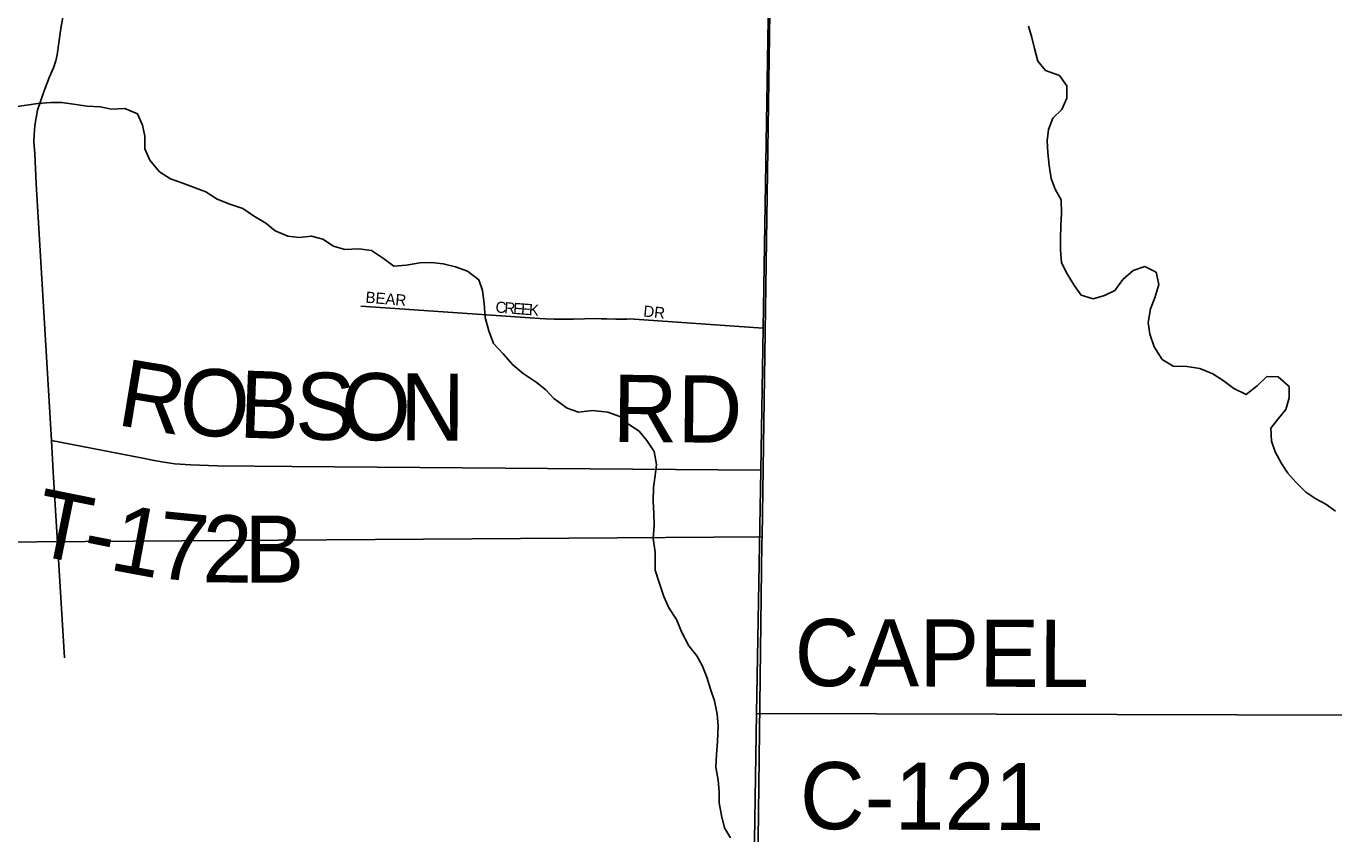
# Model space of a CAD drawing. Extents: x 1857828 to 2277390, y 930619 to 1324581.
# Drawn here: x 2083406 to 2089250, y 1203140 to 1206749 of the extents above; entities that cross this region are included whole.
import ezdxf

# ---------------------------------------------------------------- set-up
doc = ezdxf.new("R2010")
doc.units = 0
for name, color, linetype in [('GM_X_County_Road', 7, 'Continuous'), ('GM_X_County_Road_Text', 7, 'Continuous'), ('GM_X_Minor_River', 7, 'Continuous'), ('GM_X_Section', 7, 'Continuous'), ('GM_X_State_Route', 7, 'Continuous'), ('GM_X_Township', 7, 'Continuous'), ('GM_X_Township_Road', 7, 'Continuous'), ('GM_X_Township_Road_Text', 7, 'Continuous'), ('GM_X_Township_Subdivision', 7, 'Continuous'), ('GM_X_Township_Subdivision_Text', 7, 'Continuous')]:
    doc.layers.add(name, color=color, linetype=linetype)

msp = doc.modelspace()

# ---------------------------------------------------------------- linework, layer by layer
at = {"layer": 'GM_X_County_Road'}
msp.add_lwpolyline([(2086670.6, 1203677.2), (2089351.8, 1203670.1), (2089429.9, 1203670.6), (2089461.9, 1203670.8), (2089487.9, 1203669), (2089520, 1203663.1), (2089554.1, 1203653.3), (2089600.2, 1203635.6), (2089698.6, 1203592), (2089987.7, 1203467.4), (2090027.8, 1203451.6), (2090057.9, 1203437.8), (2090090, 1203427.9), (2090118.1, 1203420.1), (2090154.2, 1203406.3), (2090212.3, 1203402.6), (2090294.4, 1203401.1), (2090578.8, 1203394.9), (2091910.6, 1203369)], dxfattribs=at)
at = {"layer": 'GM_X_Minor_River'}
for points in [[(2089257.6, 1204581.6), (2089213.3, 1204613.4), (2089169.1, 1204637.3), (2089124.8, 1204667.1), (2089080.4, 1204711.1), (2089044.1, 1204751), (2089015.8, 1204795.1), (2088987.4, 1204847.1), (2088971.1, 1204895.2), (2088968.8, 1204953.5), (2089000.7, 1204993.9), (2089034.5, 1205036.3), (2089050.3, 1205088.6), (2089050, 1205138.8), (2089001.6, 1205182.7), (2088949.5, 1205184.4), (2088907.6, 1205142), (2088857.7, 1205103.5), (2088803.4, 1205129.3), (2088755.1, 1205165.2), (2088708.8, 1205195), (2088650.5, 1205218.8), (2088592.3, 1205228.5), (2088532.1, 1205230.1), (2088481.8, 1205260), (2088447.4, 1205316), (2088427, 1205372.1), (2088420.7, 1205424.3), (2088430.4, 1205486.7), (2088450.2, 1205535), (2088467.9, 1205595.4), (2088455.6, 1205649.6), (2088405.3, 1205675.4), (2088353.3, 1205657), (2088307.4, 1205616.5), (2088271.5, 1205568.1), (2088225.5, 1205545.7), (2088173.5, 1205531.3), (2088121.2, 1205547.1), (2088090.9, 1205589.1), (2088058.5, 1205643.1), (2088032.2, 1205691.2), (2088027.9, 1205749.4), (2088027.6, 1205799.7), (2088029.3, 1205857.9), (2088033, 1205914.2), (2088030.7, 1205972.5), (2088004.3, 1206020.5), (2087986, 1206068.6), (2087977.7, 1206126.8), (2087971.3, 1206185.1), (2087969, 1206237.3), (2087974.8, 1206287.6), (2087994.6, 1206337.9), (2088034.5, 1206376.3), (2088056.2, 1206426.7), (2088055.9, 1206482.9), (2088023.6, 1206529), (2087961.3, 1206550.7), (2087927, 1206592.6), (2087912.6, 1206648.8), (2087900.3, 1206699), (2087886, 1206749.1)], [(2083358, 1206388.4), (2083408.1, 1206396.7), (2083458.2, 1206403), (2083516.3, 1206407.3), (2083566.5, 1206407.6), (2083618.6, 1206399.8), (2083678.8, 1206392.1), (2083737, 1206388.4), (2083787.1, 1206378.6), (2083847.3, 1206380.9), (2083903.5, 1206357.1), (2083925.8, 1206307.1), (2083936.1, 1206256.9), (2083936.3, 1206200.7), (2083958.6, 1206150.6), (2084003, 1206098.6), (2084051.3, 1206066.7), (2084101.5, 1206048.9), (2084149.7, 1206031.1), (2084209.9, 1206009.3), (2084260.2, 1205975.4), (2084316.4, 1205953.6), (2084374.7, 1205933.9), (2084423, 1205902), (2084477.3, 1205868.1), (2084519.5, 1205834.2), (2084575.8, 1205810.4), (2084625.9, 1205804.7), (2084682, 1205811), (2084732.2, 1205797.2), (2084780.5, 1205765.3), (2084830.7, 1205751.5), (2084892.8, 1205753.9), (2084949, 1205746.1), (2085003.3, 1205710.3), (2085049.6, 1205676.4), (2085105.7, 1205680.7), (2085165.8, 1205691.1), (2085217.9, 1205693.3), (2085270, 1205687.6), (2085324.2, 1205673.8), (2085378.5, 1205654), (2085428.8, 1205616.1), (2085445, 1205568), (2085453.3, 1205509.8), (2085457.6, 1205447.6), (2085474, 1205387.4), (2085494.3, 1205331.3), (2085538.6, 1205285.3), (2085581, 1205235.3), (2085627.3, 1205197.4), (2085685.6, 1205157.6), (2085727.9, 1205123.7), (2085764.1, 1205085.7), (2085824.5, 1205041.8), (2085874.7, 1205024), (2085936.8, 1205032.4), (2086005, 1205024.7), (2086059.2, 1205004.9), (2086097.5, 1204971), (2086145.8, 1204939.1), (2086180, 1204897.1), (2086212.4, 1204849.1), (2086222.7, 1204790.9), (2086216.9, 1204740.6), (2086209.1, 1204688.4), (2086207.4, 1204626.1), (2086211.7, 1204571.9), (2086212, 1204519.7), (2086208.2, 1204459.4), (2086216.5, 1204399.2), (2086216.9, 1204318.9), (2086235.3, 1204262.7), (2086255.6, 1204200.6), (2086277.9, 1204150.5), (2086312.2, 1204098.4), (2086336.6, 1204040.3), (2086366.9, 1203980.2), (2086403.2, 1203936.2), (2086427.5, 1203892.2), (2086447.8, 1203840.1), (2086464.1, 1203785.9), (2086482.4, 1203733.8)], [(2086482.4, 1203733.8), (2086494.7, 1203675.6), (2086499, 1203623.4), (2086495.3, 1203553.1), (2086491.6, 1203494.9), (2086487.9, 1203438.6), (2086498.2, 1203380.4), (2086502.4, 1203328.2), (2086502.7, 1203278), (2086513, 1203221.8), (2086527.3, 1203167.7), (2086553.6, 1203121.6)]]:
    msp.add_lwpolyline(points, dxfattribs=at)
at = {"layer": 'GM_X_Section'}
for points in [[(2081611.5, 1210047.1), (2086769.4, 1210081), (2086746, 1207929.3), (2086694.7, 1204467.4), (2081507.6, 1204431.1)], [(2086694.3, 1204440.7), (2086657.8, 1201547.9), (2086629.8, 1198875.6), (2081407.4, 1198863.1), (2081507.6, 1204431.1), (2086694.7, 1204467.4)]]:
    msp.add_lwpolyline(points, close=True, dxfattribs=at)
at = {"layer": 'GM_X_State_Route'}
msp.add_lwpolyline([(2087827.9, 1198744.4), (2087787.1, 1198872.6), (2087623.8, 1199492.6), (2087346.9, 1200343.4), (2087094.7, 1201118.4), (2086713.1, 1202247.6), (2086650.3, 1202446.4), (2086670.6, 1203677.2), (2086688.5, 1204764.7), (2086699, 1205398.9), (2086733.9, 1207517.4), (2086746.4, 1208273.6)], dxfattribs=at)
at = {"layer": 'GM_X_Township'}
for points in [[(2086792.2, 1211070.7), (2086754.4, 1208841.7), (2086750.2, 1208539), (2086747.3, 1208327.6), (2086733.9, 1207517.4), (2086699, 1205398.9), (2086688.5, 1204764.7), (2086670.6, 1203677.2), (2086650.3, 1202446.4), (2086649.7, 1201278.7), (2086635.1, 1199603.8), (2086580.2, 1193297), (2086417.8, 1193294.7), (2084053.7, 1193260.9), (2078280.8, 1193208.2)], [(2095199.9, 1193326.2), (2093891.1, 1193316), (2093532.4, 1193313.9), (2091902.4, 1193304.6), (2091789.5, 1193303.9), (2089895.9, 1193293.1), (2089624.8, 1193291.5), (2088359, 1193293.8), (2086580.2, 1193297), (2086635.1, 1199603.8), (2086649.7, 1201278.7), (2086650.3, 1202446.4), (2086670.6, 1203677.2), (2086688.5, 1204764.7), (2086699, 1205398.9), (2086733.9, 1207517.4), (2086747.3, 1208327.6), (2086750.2, 1208539), (2086754.4, 1208841.7), (2086792.2, 1211070.7)]]:
    msp.add_lwpolyline(points, dxfattribs=at)
at = {"layer": 'GM_X_Township_Road'}
for points in [[(2083527.8, 1204757), (2083519.5, 1204897.4), (2083451.4, 1206045.1), (2083444.6, 1206179.4), (2083440.4, 1206231.6), (2083442.2, 1206263.7), (2083445.9, 1206305.9), (2083457.6, 1206374.2), (2083487.1, 1206460.6), (2083510.9, 1206522.9), (2083528.6, 1206563.2), (2083538.5, 1206593.4), (2083544.4, 1206621.5), (2083561.7, 1206738), (2083602.5, 1206973), (2083689.9, 1207532.3), (2083879.2, 1208744.4), (2083906.2, 1208931.1), (2083945.1, 1209146), (2083995.7, 1209407.2), (2084059.9, 1209752.7), (2084112.4, 1210040), (2084203.9, 1210520.1)], [(2083519.5, 1204897.4), (2083920.6, 1204820.1), (2083978.8, 1204808.4), (2083980, 1204808.2)], [(2083980, 1204808.2), (2084012.9, 1204802.6), (2084071, 1204792.9), (2084141.1, 1204789.3), (2084261.3, 1204784.1), (2084593.7, 1204782.1), (2086688.5, 1204764.7)], [(2083577.1, 1203927), (2083527.8, 1204757)]]:
    msp.add_lwpolyline(points, dxfattribs=at)
at = {"layer": 'GM_X_Township_Subdivision'}
msp.add_lwpolyline([(2084902.5, 1205498.6), (2085701.9, 1205442.5), (2085726.4, 1205441.1), (2085765.5, 1205439.6), (2085804.7, 1205439.1), (2085834.5, 1205439.5), (2085852, 1205439.9), (2085952, 1205443.4), (2085976.2, 1205441.9), (2085999.3, 1205440.9), (2086042, 1205440), (2086076.3, 1205440.1), (2086087.5, 1205440.3), (2086092.1, 1205440.4), (2086102, 1205440.7), (2086699, 1205398.9)], dxfattribs=at)

# ---------------------------------------------------------------- texts
at = {"layer": 'GM_X_County_Road_Text'}
for s, rotation, p in [('CAPEL', 359.78226, (2086839.5, 1203800.8)), ('C-121', 359.72364, (2086863, 1203161.5))]:
    msp.add_text(s, height=300, rotation=rotation, dxfattribs=at).set_placement(p)
at = {"layer": 'GM_X_Township_Road_Text'}
for s, rotation, p in [('R', 350.68141, (2083805.8, 1204967.8)), ('O', 357.28845, (2084086.5, 1204923.9)), ('B', 358.05278, (2084354.5, 1204911.2)), ('S', 359.15017, (2084607.1, 1204902.7)), ('O', 359.65835, (2084812.4, 1204899.7)), ('N', 359.6771, (2085076.5, 1204898.1)), ('RD', 359.50636, (2086026.1, 1204891.9)), ('T', 348.56316, (2083425.5, 1204391.5)), ('1', 349.52644, (2083771.7, 1204321.9)), ('7', 354.36746, (2083980.8, 1204284.5)), ('2', 359.25804, (2084192.6, 1204264.8)), ('B', 359.93295, (2084381.2, 1204262.4)), ('-', 348.7577, (2083646.6, 1204346.8))]:
    msp.add_text(s, height=300, rotation=rotation, dxfattribs=at).set_placement(p)
at = {"layer": 'GM_X_Township_Subdivision_Text'}
for s, rotation, p in [('BEAR', 355.36692, (2084921.4, 1205513.7)), ('C', 355.57522, (2085502.2, 1205469.7)), ('R', 355.57985, (2085541.7, 1205466.7)), ('E', 355.56987, (2085581.2, 1205463.6)), ('E', 355.56823, (2085616.2, 1205460.9)), ('K', 355.55939, (2085651.3, 1205458.2)), ('DR', 353.99339, (2086162.5, 1205452.1))]:
    msp.add_text(s, height=50, rotation=rotation, dxfattribs=at).set_placement(p)

doc.saveas('drawing.dxf')
